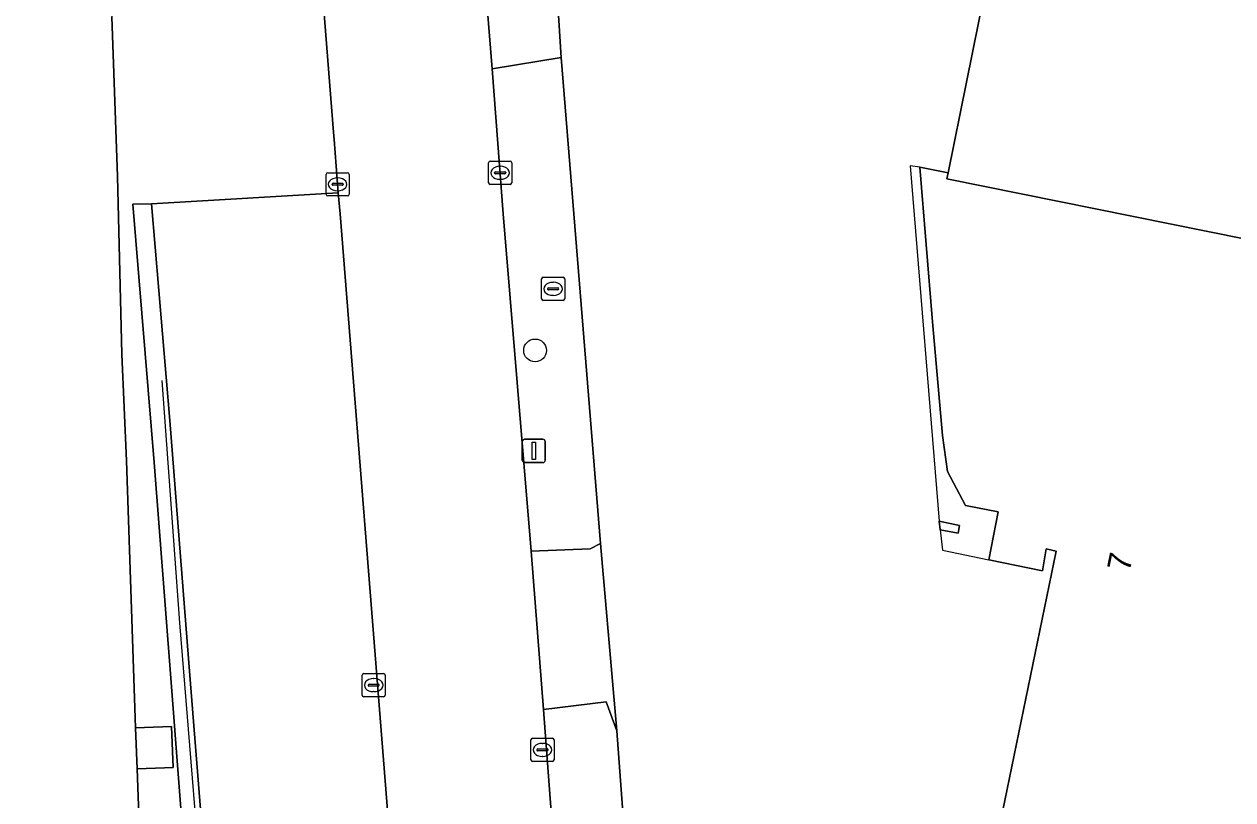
# Model space of a CAD drawing. Extents: x 157692 to 159674, y 381452 to 383291.
# Drawn here: x 157868.5 to 157920.5, y 381866.7 to 381900.1 of the extents above; entities that cross this region are included whole.
import ezdxf

# ---------------------------------------------------------------- set-up
doc = ezdxf.new("R2010")
doc.units = 0
for name, color, linetype in [('IMGEO_Berm_gesloten', 7, 'Continuous'), ('IMGEO_Berm_groen', 7, 'Continuous'), ('IMGEO_Boom', 7, 'Continuous'), ('IMGEO_Brandkraan', 7, 'Continuous'), ('IMGEO_Erf', 7, 'Continuous'), ('IMGEO_Geluidsscherm', 7, 'Continuous'), ('IMGEO_Groenvoorziening', 7, 'Continuous'), ('IMGEO_Kolk', 7, 'Continuous'), ('IMGEO_Lichtmast', 7, 'Continuous'), ('IMGEO_Muur', 7, 'Continuous'), ('IMGEO_Pand', 7, 'Continuous'), ('IMGEO_Pand_nummerreeks', 7, 'Continuous'), ('IMGEO_Pand_overbouw', 7, 'Continuous'), ('IMGEO_Rijbaan_autoweg', 7, 'Continuous'), ('IMGEO_Rijbaan_lokaal_open', 7, 'Continuous'), ('IMGEO_Voetpad_open', 7, 'Continuous')]:
    doc.layers.add(name, color=color, linetype=linetype)

msp = doc.modelspace()

# ---------------------------------------------------------------- linework, layer by layer
at = {"layer": 'IMGEO_Berm_gesloten'}
msp.add_lwpolyline([(157873.308, 381869.813), (157873.377, 381868.049), (157874.554, 381868.095), (157874.928, 381868.11), (157874.859, 381869.874)], close=True, dxfattribs=at)
at = {"layer": 'IMGEO_Berm_groen'}
for points in [[(157875.834, 381929.01), (157874.243, 381949.088), (157868.509, 381953.819), (157870.056, 381934.314), (157871.233, 381917.706), (157872.283, 381900.404), (157872.522, 381893.537), (157872.711, 381885.895), (157872.921, 381881.313), (157873.308, 381869.813), (157874.859, 381869.874), (157874.928, 381868.11), (157874.554, 381868.095), (157873.377, 381868.049), (157873.585, 381862.1), (157873.92, 381850.557), (157874.303, 381839.407), (157874.844, 381831.878), (157875.738, 381819.514)], [(157878.811, 381821.896), (157877.88, 381833.462), (157877.286, 381840.672), (157876.321, 381852.904), (157875.521, 381862.797), (157874.824, 381871.962), (157874.1, 381881.234), (157873.193, 381892.349), (157873.989, 381892.369), (157882.034, 381892.833), (157881.852, 381895.137), (157881.827, 381895.451), (157881.036, 381905.442), (157880.23, 381915.596), (157879.41, 381924.908)]]:
    msp.add_lwpolyline(points, dxfattribs=at)
at = {"layer": 'IMGEO_Boom'}
msp.add_circle((157890.506, 381886.059), 0.489, dxfattribs=at)
at = {"layer": 'IMGEO_Brandkraan'}
for p, q in [((157890.858, 381889.207), (157891.71, 381889.207)), ((157890.783, 381888.281), (157890.783, 381889.133)), ((157891.042, 381888.701), (157891.042, 381888.713)), ((157891.085, 381888.75), (157891.483, 381888.75)), ((157891.271, 381888.987), (157891.296, 381888.987)), ((157891.526, 381888.713), (157891.526, 381888.701)), ((157891.784, 381889.133), (157891.784, 381888.281)), ((157891.71, 381888.207), (157890.858, 381888.207)), ((157891.48, 381888.664), (157891.082, 381888.664)), ((157891.294, 381888.427), (157891.269, 381888.427))]:
    msp.add_line(p, q, dxfattribs=at)
for points in [[(157890.858, 381889.207), (157891.71, 381889.207)], [(157890.783, 381888.281), (157890.783, 381889.133)], [(157891.784, 381889.133), (157891.784, 381888.281)], [(157891.71, 381888.207), (157890.858, 381888.207)]]:
    msp.add_lwpolyline(points, dxfattribs=at)
for centre, radius, start, end in [((157890.86, 381889.131), 0.0765, 91.552, 178.448), ((157890.86, 381889.131), 0.0765, 91.552, 178.448), ((157891.708, 381889.131), 0.0765, 1.552, 88.448), ((157891.708, 381889.131), 0.0765, 1.552, 88.448), ((157891.082, 381888.71), 0.0403, 85.8775, 175.7526), ((157891.079, 381888.7), 0.0366, 178.938, 274.7102), ((157891.483, 381888.707), 0.043, 264.8664, 352.4533), ((157891.487, 381888.712), 0.0386, 1.7309, 96.639), ((157890.86, 381888.283), 0.0765, 181.552, 268.448), ((157890.86, 381888.283), 0.0765, 181.552, 268.448), ((157891.708, 381888.283), 0.0765, 271.552, 358.448), ((157891.708, 381888.283), 0.0765, 271.552, 358.448)]:
    msp.add_arc(centre, radius, start, end, dxfattribs=at)
for centre, major_axis, ratio, start_param, end_param in [((157891.27, 381888.707), (-0.387, 0.002), 0.722429, 4.712389, 7.853982), ((157891.295, 381888.707), (-0.39, 0.002), 0.717154, 1.570796, 4.712389)]:
    msp.add_ellipse(centre, major_axis=major_axis, ratio=ratio, start_param=start_param, end_param=end_param, dxfattribs=at)
at = {"layer": 'IMGEO_Erf'}
for points in [[(157885.166, 381980.124), (157887.103, 381956.606), (157887.788, 381948.028), (157889.505, 381925.934), (157889.762, 381922.627), (157891.107, 381906.858), (157891.624, 381898.653), (157892.172, 381891.93), (157893.325, 381877.753), (157894.029, 381869.687), (157895.511, 381849.68), (157896.212, 381841.657), (157897.252, 381826.778)], [(157910.538, 381865.722), (157912.946, 381877.427), (157912.516, 381877.516), (157912.354, 381876.58), (157910.043, 381877.053), (157910.448, 381879.107), (157909.046, 381879.384), (157908.266, 381880.843), (157908.049, 381882.391), (157907.613, 381887.292), (157907.074, 381893.947), (157908.294, 381893.7), (157910.655, 381905.415)]]:
    msp.add_lwpolyline(points, dxfattribs=at)
msp.add_lwpolyline([(157908.726, 381878.196), (157907.943, 381878.335), (157907.903, 381878.715), (157908.78, 381878.522)], close=True, dxfattribs=at)
at = {"layer": 'IMGEO_Geluidsscherm'}
msp.add_lwpolyline([(157894.139, 381641.124), (157893.247, 381651.551), (157892.35, 381662.063), (157891.41, 381672.573), (157890.762, 381680.814), (157889.905, 381691.372), (157889.058, 381701.758), (157888.118, 381712.268), (157887.113, 381724.843), (157885.957, 381739.479), (157885.015, 381750.851), (157883.817, 381765.443), (157882.659, 381780.122), (157881.699, 381792.657), (157880.689, 381805.318), (157879.686, 381817.851), (157878.57, 381832.532), (157877.418, 381847.083), (157876.408, 381859.744), (157875.211, 381874.335), (157874.447, 381884.768)], dxfattribs=at)
at = {"layer": 'IMGEO_Groenvoorziening'}
msp.add_lwpolyline([(157887.941, 381817.88), (157885.063, 381854.884), (157882.108, 381891.93), (157882.034, 381892.833), (157873.989, 381892.369), (157874.781, 381883.037), (157875.637, 381872.07), (157876.377, 381862.907), (157876.888, 381856.468), (157877.743, 381845.523), (157878.695, 381833.548), (157879.607, 381821.916)], dxfattribs=at)
at = {"layer": 'IMGEO_Kolk'}
for p, q in [((157888.501, 381893.274), (157888.501, 381894.126)), ((157888.576, 381894.2), (157889.428, 381894.2)), ((157888.989, 381893.98), (157889.014, 381893.98)), ((157889.502, 381894.126), (157889.502, 381893.274)), ((157881.505, 381892.777), (157881.505, 381893.629)), ((157881.58, 381893.703), (157882.432, 381893.703)), ((157881.993, 381893.483), (157882.018, 381893.483)), ((157882.506, 381893.629), (157882.506, 381892.777)), ((157888.76, 381893.694), (157888.76, 381893.706)), ((157889.198, 381893.657), (157888.8, 381893.657)), ((157888.803, 381893.743), (157889.201, 381893.743)), ((157889.012, 381893.42), (157888.987, 381893.42)), ((157889.244, 381893.706), (157889.244, 381893.694)), ((157881.764, 381893.197), (157881.764, 381893.209)), ((157882.202, 381893.16), (157881.804, 381893.16)), ((157881.807, 381893.246), (157882.205, 381893.246)), ((157882.016, 381892.923), (157881.991, 381892.923)), ((157882.248, 381893.209), (157882.248, 381893.197)), ((157889.428, 381893.2), (157888.576, 381893.2)), ((157882.432, 381892.703), (157881.58, 381892.703)), ((157883.057, 381871.23), (157883.057, 381872.082)), ((157883.132, 381872.156), (157883.984, 381872.156)), ((157884.058, 381872.082), (157884.058, 381871.23)), ((157883.316, 381871.65), (157883.316, 381871.662)), ((157883.754, 381871.613), (157883.356, 381871.613)), ((157883.359, 381871.699), (157883.757, 381871.699)), ((157883.545, 381871.936), (157883.57, 381871.936)), ((157883.8, 381871.662), (157883.8, 381871.65)), ((157883.984, 381871.156), (157883.132, 381871.156)), ((157883.568, 381871.376), (157883.543, 381871.376)), ((157890.326, 381868.447), (157890.326, 381869.299)), ((157890.401, 381869.373), (157891.253, 381869.373)), ((157890.628, 381868.916), (157891.026, 381868.916)), ((157890.814, 381869.153), (157890.839, 381869.153)), ((157891.327, 381869.299), (157891.327, 381868.447)), ((157890.585, 381868.867), (157890.585, 381868.879)), ((157891.023, 381868.83), (157890.625, 381868.83)), ((157890.837, 381868.593), (157890.812, 381868.593)), ((157891.069, 381868.879), (157891.069, 381868.867)), ((157891.253, 381868.373), (157890.401, 381868.373))]:
    msp.add_line(p, q, dxfattribs=at)
for points in [[(157888.501, 381893.274), (157888.501, 381894.126)], [(157888.576, 381894.2), (157889.428, 381894.2)], [(157889.502, 381894.126), (157889.502, 381893.274)], [(157881.505, 381892.777), (157881.505, 381893.629)], [(157881.58, 381893.703), (157882.432, 381893.703)], [(157882.506, 381893.629), (157882.506, 381892.777)], [(157889.428, 381893.2), (157888.576, 381893.2)], [(157882.432, 381892.703), (157881.58, 381892.703)], [(157883.057, 381871.23), (157883.057, 381872.082)], [(157883.132, 381872.156), (157883.984, 381872.156)], [(157884.058, 381872.082), (157884.058, 381871.23)], [(157883.984, 381871.156), (157883.132, 381871.156)], [(157890.326, 381868.447), (157890.326, 381869.299)], [(157890.401, 381869.373), (157891.253, 381869.373)], [(157891.327, 381869.299), (157891.327, 381868.447)], [(157891.253, 381868.373), (157890.401, 381868.373)]]:
    msp.add_lwpolyline(points, dxfattribs=at)
for centre, radius, start, end in [((157888.578, 381894.124), 0.0765, 91.552, 178.448), ((157888.578, 381894.124), 0.0765, 91.552, 178.448), ((157889.426, 381894.124), 0.0765, 1.552, 88.448), ((157889.426, 381894.124), 0.0765, 1.552, 88.448), ((157881.582, 381893.627), 0.0765, 91.552, 178.448), ((157881.582, 381893.627), 0.0765, 91.552, 178.448), ((157882.43, 381893.627), 0.0765, 1.552, 88.448), ((157882.43, 381893.627), 0.0765, 1.552, 88.448), ((157888.8, 381893.703), 0.0403, 85.8775, 175.7526), ((157888.797, 381893.693), 0.0366, 178.938, 274.7102), ((157889.201, 381893.7), 0.043, 264.8664, 352.4533), ((157889.205, 381893.705), 0.0386, 1.7309, 96.639), ((157881.804, 381893.206), 0.0403, 85.8775, 175.7526), ((157881.801, 381893.196), 0.0366, 178.938, 274.7102), ((157882.205, 381893.203), 0.043, 264.8664, 352.4533), ((157882.209, 381893.208), 0.0386, 1.7309, 96.639), ((157888.578, 381893.276), 0.0765, 181.552, 268.448), ((157888.578, 381893.276), 0.0765, 181.552, 268.448), ((157889.426, 381893.276), 0.0765, 271.552, 358.448), ((157889.426, 381893.276), 0.0765, 271.552, 358.448), ((157881.582, 381892.779), 0.0765, 181.552, 268.448), ((157881.582, 381892.779), 0.0765, 181.552, 268.448), ((157882.43, 381892.779), 0.0765, 271.552, 358.448), ((157882.43, 381892.779), 0.0765, 271.552, 358.448), ((157883.134, 381872.08), 0.0765, 91.552, 178.448), ((157883.134, 381872.08), 0.0765, 91.552, 178.448), ((157883.982, 381872.08), 0.0765, 1.552, 88.448), ((157883.982, 381872.08), 0.0765, 1.552, 88.448), ((157883.356, 381871.659), 0.0403, 85.8775, 175.7526), ((157883.353, 381871.649), 0.0366, 178.938, 274.7102), ((157883.757, 381871.656), 0.043, 264.8664, 352.4533), ((157883.761, 381871.661), 0.0386, 1.7309, 96.639), ((157883.134, 381871.232), 0.0765, 181.552, 268.448), ((157883.134, 381871.232), 0.0765, 181.552, 268.448), ((157883.982, 381871.232), 0.0765, 271.552, 358.448), ((157883.982, 381871.232), 0.0765, 271.552, 358.448), ((157890.403, 381869.297), 0.0765, 91.552, 178.448), ((157890.403, 381869.297), 0.0765, 91.552, 178.448), ((157890.625, 381868.876), 0.0403, 85.8775, 175.7526), ((157891.03, 381868.878), 0.0386, 1.7309, 96.639), ((157891.251, 381869.297), 0.0765, 1.552, 88.448), ((157891.251, 381869.297), 0.0765, 1.552, 88.448), ((157890.403, 381868.449), 0.0765, 181.552, 268.448), ((157890.403, 381868.449), 0.0765, 181.552, 268.448), ((157890.622, 381868.866), 0.0366, 178.938, 274.7102), ((157891.026, 381868.873), 0.043, 264.8664, 352.4533), ((157891.251, 381868.449), 0.0765, 271.552, 358.448), ((157891.251, 381868.449), 0.0765, 271.552, 358.448)]:
    msp.add_arc(centre, radius, start, end, dxfattribs=at)
for centre, major_axis, ratio, start_param, end_param in [((157888.988, 381893.7), (-0.387, 0.002), 0.722429, 4.712389, 7.853982), ((157889.013, 381893.7), (-0.39, 0.002), 0.717154, 1.570796, 4.712389), ((157881.992, 381893.203), (-0.387, 0.002), 0.722429, 4.712389, 7.853982), ((157882.017, 381893.203), (-0.39, 0.002), 0.717154, 1.570796, 4.712389), ((157883.544, 381871.656), (-0.387, 0.002), 0.722429, 4.712389, 7.853982), ((157883.569, 381871.656), (-0.39, 0.002), 0.717154, 1.570796, 4.712389), ((157890.813, 381868.873), (-0.387, 0.002), 0.722429, 4.712389, 7.853982), ((157890.838, 381868.873), (-0.39, 0.002), 0.717154, 1.570796, 4.712389)]:
    msp.add_ellipse(centre, major_axis=major_axis, ratio=ratio, start_param=start_param, end_param=end_param, dxfattribs=at)
at = {"layer": 'IMGEO_Lichtmast'}
for p, q in [((157889.958, 381881.333), (157889.958, 381882.133)), ((157889.958, 381882.133), (157889.958, 381881.333)), ((157890.058, 381882.233), (157890.848, 381882.233)), ((157890.848, 381882.233), (157890.058, 381882.233)), ((157890.948, 381882.133), (157890.948, 381881.333)), ((157890.948, 381881.333), (157890.948, 381882.133)), ((157890.848, 381881.233), (157890.058, 381881.233)), ((157890.058, 381881.233), (157890.848, 381881.233))]:
    msp.add_line(p, q, dxfattribs=at)
msp.add_lwpolyline([(157890.378, 381882.108), (157890.528, 381882.108), (157890.528, 381881.358), (157890.378, 381881.358), (157890.378, 381882.108)], dxfattribs=at)
for centre, start, end in [((157890.058, 381882.133), 90, 180), ((157890.058, 381882.133), 90, 180), ((157890.848, 381882.133), 0, 90), ((157890.848, 381882.133), 360, 90), ((157890.058, 381881.333), 180, 270), ((157890.058, 381881.333), 180, 270), ((157890.848, 381881.333), 270, 0), ((157890.848, 381881.333), 270, 0)]:
    msp.add_arc(centre, 0.1, start, end, dxfattribs=at)
at = {"layer": 'IMGEO_Muur'}
msp.add_lwpolyline([(157879.607, 381821.916), (157878.695, 381833.548), (157877.743, 381845.523), (157876.888, 381856.468), (157876.377, 381862.907), (157875.637, 381872.07), (157874.781, 381883.037), (157873.989, 381892.369), (157873.193, 381892.349), (157874.1, 381881.234), (157874.824, 381871.962), (157875.521, 381862.797), (157876.321, 381852.904), (157877.286, 381840.672), (157877.88, 381833.462), (157878.811, 381821.896)], dxfattribs=at)
at = {"layer": 'IMGEO_Pand'}
for points in [[(157908.294, 381893.7), (157908.243, 381893.445), (157938.747, 381887.286), (157944.3, 381914.71), (157904.685, 381922.789), (157905.313, 381915.326), (157905.785, 381910.423), (157906.033, 381908.878), (157906.776, 381907.399), (157908.122, 381907.136), (157907.725, 381905.084), (157910.03, 381904.625), (157910.224, 381905.502), (157910.655, 381905.415)], [(157910.538, 381865.722), (157910.486, 381865.467), (157933.393, 381860.842), (157938.747, 381887.286), (157908.243, 381893.445), (157908.294, 381893.7), (157907.074, 381893.947), (157907.613, 381887.292), (157908.049, 381882.391), (157908.266, 381880.843), (157909.046, 381879.384), (157910.448, 381879.107), (157910.043, 381877.053), (157912.354, 381876.58), (157912.516, 381877.516), (157912.946, 381877.427)], [(157907.943, 381878.335), (157908.726, 381878.196), (157908.78, 381878.522), (157907.903, 381878.715)]]:
    msp.add_lwpolyline(points, close=True, dxfattribs=at)
at = {"layer": 'IMGEO_Pand_overbouw'}
msp.add_lwpolyline([(157907.943, 381878.335), (157908.047, 381877.46), (157910.043, 381877.053), (157910.448, 381879.107), (157909.046, 381879.384), (157908.266, 381880.843), (157908.049, 381882.391), (157907.613, 381887.292), (157907.074, 381893.947), (157906.65, 381894.001), (157907.903, 381878.715), (157908.78, 381878.522), (157908.726, 381878.196)], close=True, dxfattribs=at)
at = {"layer": 'IMGEO_Rijbaan_autoweg'}
msp.add_lwpolyline([(157875.738, 381819.514), (157874.844, 381831.878), (157874.303, 381839.407), (157873.92, 381850.557), (157873.585, 381862.1), (157873.377, 381868.049), (157873.308, 381869.813), (157872.921, 381881.313), (157872.711, 381885.895), (157872.522, 381893.537), (157872.283, 381900.404)], dxfattribs=at)
at = {"layer": 'IMGEO_Rijbaan_lokaal_open'}
msp.add_lwpolyline([(157871.576, 382023.267), (157877.712, 381946.227), (157879.41, 381924.908), (157880.23, 381915.596), (157881.036, 381905.442), (157881.827, 381895.451), (157881.852, 381895.137), (157882.034, 381892.833), (157882.108, 381891.93), (157885.063, 381854.884), (157892.003, 381855.489), (157890.863, 381870.606), (157890.332, 381877.421), (157889.136, 381891.93), (157888.663, 381898.174), (157887.917, 381907.401), (157886.544, 381923.578), (157884.717, 381946.847), (157883.895, 381956.925), (157882.102, 381979.909)], dxfattribs=at)
at = {"layer": 'IMGEO_Voetpad_open'}
for points in [[(157888.663, 381898.174), (157891.624, 381898.653), (157891.107, 381906.858), (157890.058, 381907.557), (157887.917, 381907.401)], [(157888.663, 381898.174), (157889.136, 381891.93), (157890.332, 381877.421), (157892.885, 381877.514), (157893.325, 381877.753), (157892.172, 381891.93), (157891.624, 381898.653)], [(157893.325, 381877.753), (157892.885, 381877.514), (157890.332, 381877.421), (157890.863, 381870.606), (157893.574, 381870.934), (157894.029, 381869.687)], [(157893.574, 381870.934), (157890.863, 381870.606), (157892.003, 381855.489), (157892.541, 381848.727), (157895.273, 381848.911), (157895.511, 381849.68), (157894.029, 381869.687)]]:
    msp.add_lwpolyline(points, close=True, dxfattribs=at)

# ---------------------------------------------------------------- texts
at = {"layer": 'IMGEO_Pand_nummerreeks'}
msp.add_text('7', height=1, rotation=78.3751, dxfattribs=at).set_placement((157916.104, 381876.497))

doc.saveas('drawing.dxf')
